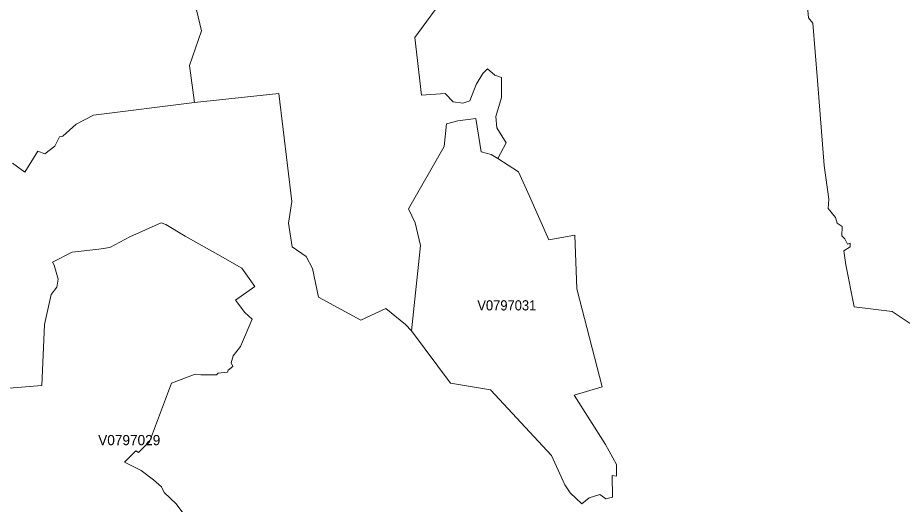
# Model space of a CAD drawing. Extents: x 369010 to 735936, y 6377141 to 6616555.
# Drawn here: x 599436 to 608125, y 6448559 to 6453335 of the extents above; entities that cross this region are included whole.
import ezdxf
from ezdxf.enums import TextEntityAlignment as Align

# ---------------------------------------------------------------- set-up
doc = ezdxf.new("R2010")
doc.units = 0
doc.header["$LTSCALE"] = 40
doc.layers.add('3', color=7, linetype='Continuous', lineweight=13)
doc.layers.add('4', color=7, linetype='Continuous')

msp = doc.modelspace()

# ---------------------------------------------------------------- linework, layer by layer
at = {"layer": '3'}
for points in [[(608200.55, 6450334.63), (608026.61, 6450452.47), (607653.23, 6450498.48), (607571.47, 6450908.11), (607550.95, 6451046.47), (607612.35, 6451087.35), (607612.35, 6451123.26), (607586.7, 6451113), (607561.21, 6451164.14), (607530.43, 6451194.92), (607535.56, 6451287.11), (607484.42, 6451317.73), (607469.03, 6451374.17), (607397.53, 6451461.22), (607402.66, 6451553.41), (607356.48, 6451886.23), (607292.6, 6452718.22), (607246.59, 6453281.6), (607203.06, 6453335.22), (607172.44, 6453663.09)], [(607172.44, 6453663.09), (607203.06, 6453335.22), (607246.59, 6453281.6), (607292.6, 6452718.22), (607356.48, 6451886.23), (607402.66, 6451553.41), (607397.53, 6451461.22), (607469.03, 6451374.17), (607484.42, 6451317.73), (607535.56, 6451287.11), (607530.43, 6451194.92), (607561.21, 6451164.14), (607586.7, 6451113), (607612.35, 6451123.26), (607612.35, 6451087.35), (607550.95, 6451046.47), (607571.47, 6450908.11), (607653.23, 6450498.48), (608026.61, 6450452.47), (608200.55, 6450334.63)], [(603655.32, 6453574.71), (603337.39, 6453141.91), (603402.1, 6452573.74), (603634.47, 6452592.77), (603714.4, 6452508.86), (603809.73, 6452497.44), (603878.25, 6452520.28), (603939.16, 6452680.49), (604003.87, 6452787.24), (604049.71, 6452832.92), (604122.04, 6452772.01), (604186.75, 6452749.17), (604188.74, 6452552.72), (604131.47, 6452365.86), (604143.06, 6452255.31), (604234.42, 6452106.52), (604150.67, 6451954.09), (604356.39, 6451821.03), (604461.82, 6451582.87), (604653.14, 6451155.7), (604908.18, 6451199.89), (604927.88, 6450674.58), (605177.96, 6449712.34), (604903.22, 6449628.93), (605209.73, 6449145.32), (605317.64, 6448948.87), (605317.64, 6448836), (605273.62, 6448840.96), (605278.42, 6448629.78), (605212.21, 6448612.57), (605153.46, 6448656.75), (605050.35, 6448622.33), (604976.87, 6448563.58), (604863.99, 6448671.48), (604810.04, 6448750.1), (604677.64, 6449039.73), (604079.34, 6449682.88), (603686.93, 6449746.76), (603302.96, 6450262.81), (603245.86, 6450323.88), (603051.56, 6450480.28), (602805.95, 6450367.74), (602390.7, 6450592.66), (602331.62, 6450873.02), (602270.71, 6450991.19), (602133.51, 6451086.52), (602095.44, 6451319.05), (602127.88, 6451530.73), (602000.11, 6452592.77), (601171.6, 6452503.07), (600181.56, 6452379.27), (600011.09, 6452289.4), (599879.18, 6452172.06), (599846.24, 6452164.78), (599802.22, 6452072.92), (599703.25, 6451999.6), (599633.57, 6452025.26), (599505.31, 6451819.87), (599384.49, 6451907.92)], [(601192.62, 6453412.68), (601242.1, 6453206.63), (601124.1, 6452867.34), (601171.6, 6452503.07), (602000.11, 6452592.77), (602127.88, 6451530.73), (602095.44, 6451319.05), (602133.51, 6451086.52), (602270.71, 6450991.19), (602331.62, 6450873.02), (602390.7, 6450592.66), (602805.95, 6450367.74), (603051.56, 6450480.28), (603245.86, 6450323.88), (603302.96, 6450262.81), (603392.5, 6451099.92), (603339.21, 6451321.04), (603274.49, 6451458.24), (603624.87, 6452072.26), (603647.71, 6452293.37), (603758.26, 6452323.99), (603937.34, 6452346.83), (603986.82, 6452018.8), (604085.79, 6451992.16), (604150.67, 6451954.09), (604234.42, 6452106.52), (604143.06, 6452255.31), (604131.47, 6452365.86), (604188.74, 6452552.72), (604186.75, 6452749.17), (604122.04, 6452772.01), (604049.71, 6452832.92), (604003.87, 6452787.24), (603939.16, 6452680.49), (603878.25, 6452520.28), (603809.73, 6452497.44), (603714.4, 6452508.86), (603634.47, 6452592.77), (603402.1, 6452573.74), (603337.39, 6453141.91), (603655.32, 6453574.71)], [(599384.49, 6451907.92), (599505.31, 6451819.87), (599633.57, 6452025.26), (599703.25, 6451999.6), (599802.22, 6452072.92), (599846.24, 6452164.78), (599879.18, 6452172.06), (600011.09, 6452289.4), (600181.56, 6452379.27), (601171.6, 6452503.07), (601124.1, 6452867.34), (601242.1, 6453206.63), (601192.62, 6453412.68)], [(601057.07, 6448474.37), (600992.19, 6448562.25), (600876.01, 6448676.28), (600848.87, 6448730.74), (600769.43, 6448797.76), (600650.26, 6448889.95), (600484.92, 6448973.7), (600595.81, 6449082.6), (600622.95, 6449067.87), (600663.83, 6449108.75), (600730.7, 6449171.47), (600946.18, 6449747.26), (601180.37, 6449835.31), (601234.82, 6449831.01), (601389.57, 6449831.01), (601406.28, 6449847.89), (601498.31, 6449856.16), (601502.61, 6449877.18), (601548.62, 6449910.61), (601531.74, 6449948.35), (601552.76, 6450015.38), (601623.92, 6450107.4), (601738.95, 6450377.5), (601667.78, 6450440.39), (601575.76, 6450561.87), (601763.94, 6450695.76), (601638.49, 6450875.83), (601402.15, 6451012.04), (601080.08, 6451192.11), (600891.73, 6451305.15), (600845.72, 6451321.87), (600536.23, 6451183.67), (600341.6, 6451081.06), (600232.86, 6451064.34), (599971.37, 6451032.9), (599779.05, 6450936.57), (599795.77, 6450907.28), (599833.33, 6450769.08), (599820.92, 6450689.47), (599766.47, 6450618.31), (599699.44, 6450325.2), (599672.3, 6449724.26), (599227.42, 6449690.66)], [(599820.92, 6450689.47), (599833.33, 6450769.08), (599795.77, 6450907.28), (599779.05, 6450936.57), (599971.37, 6451032.9), (600232.86, 6451064.34), (600341.6, 6451081.06), (600536.23, 6451183.67), (600845.72, 6451321.87), (600891.73, 6451305.15), (601080.08, 6451192.11), (601402.15, 6451012.04), (601638.49, 6450875.83), (601763.94, 6450695.76), (601575.76, 6450561.87), (601667.78, 6450440.39), (601738.95, 6450377.5), (601623.92, 6450107.4), (601552.76, 6450015.38), (601531.74, 6449948.35), (601548.62, 6449910.61), (601502.61, 6449877.18), (601498.31, 6449856.16), (601406.28, 6449847.89), (601389.57, 6449831.01), (601234.82, 6449831.01), (601180.37, 6449835.31), (600946.18, 6449747.26), (600730.7, 6449171.47), (600663.83, 6449108.75), (600622.95, 6449067.87), (600595.81, 6449082.6), (600484.92, 6448973.7), (600650.26, 6448889.95), (600769.43, 6448797.76), (600848.87, 6448730.74), (600876.01, 6448676.28), (600992.19, 6448562.25), (601057.07, 6448474.37)], [(599227.42, 6449690.66), (599672.3, 6449724.26), (599699.44, 6450325.2), (599766.47, 6450618.31), (599820.92, 6450689.47)]]:
    msp.add_lwpolyline(points, dxfattribs=at)
msp.add_lwpolyline([(603302.96, 6450262.81), (603686.93, 6449746.76), (604079.34, 6449682.88), (604677.64, 6449039.73), (604810.04, 6448750.1), (604863.99, 6448671.48), (604976.87, 6448563.58), (605050.35, 6448622.33), (605153.46, 6448656.75), (605212.21, 6448612.57), (605278.42, 6448629.78), (605273.62, 6448840.96), (605317.64, 6448836), (605317.64, 6448948.87), (605209.73, 6449145.32), (604903.22, 6449628.93), (605177.96, 6449712.34), (604927.88, 6450674.58), (604908.18, 6451199.89), (604653.14, 6451155.7), (604461.82, 6451582.87), (604356.39, 6451821.03), (604150.67, 6451954.09), (604085.79, 6451992.16), (603986.82, 6452018.8), (603937.34, 6452346.83), (603758.26, 6452323.99), (603647.71, 6452293.37), (603624.87, 6452072.26), (603274.49, 6451458.24), (603339.21, 6451321.04), (603392.5, 6451099.92)], close=True, dxfattribs=at)

# ---------------------------------------------------------------- texts
at = {"layer": '4', "width": 0.95}
msp.add_text('V0797031', height=100, dxfattribs=at).set_placement((604240.23, 6450462.19), align=Align.CENTER)
at = {"layer": '4'}
msp.add_text('V0797029', height=100, dxfattribs=at).set_placement((600531.91, 6449139.28), align=Align.CENTER)

doc.saveas('drawing.dxf')
